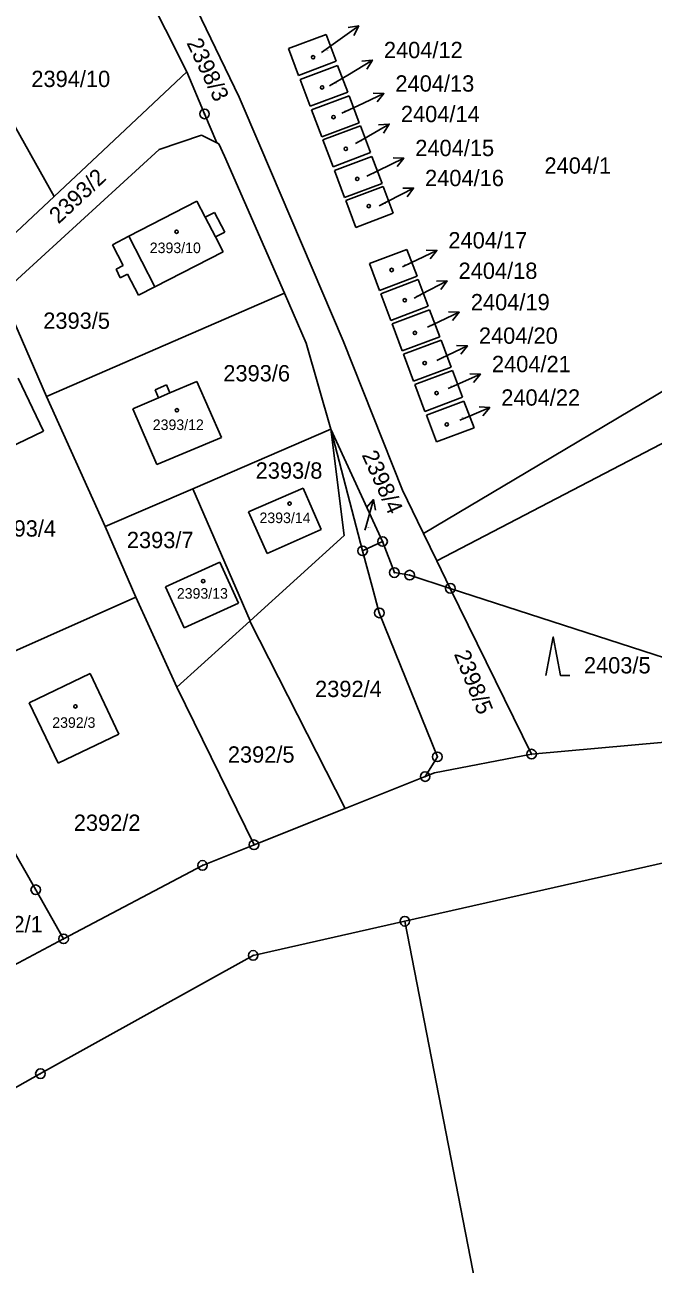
# Model space of a CAD drawing. Extents: x -736345 to -729997, y -1130177 to -1122501.
# Drawn here: x -733402.4 to -733336.9, y -1128671.7 to -1128542.6 of the extents above; entities that cross this region are included whole.
import ezdxf

# ---------------------------------------------------------------- set-up
doc = ezdxf.new("R2010")
doc.units = 0
for name, color, linetype in [('Vrstva 1', 7, 'Continuous'), ('Vrstva 16', 7, 'Continuous'), ('Vrstva 18', 7, 'Continuous'), ('Vrstva 19', 7, 'Continuous'), ('Vrstva 25', 7, 'Continuous'), ('Vrstva 4', 7, 'Continuous')]:
    doc.layers.add(name, color=color, linetype=linetype)

msp = doc.modelspace()

# ---------------------------------------------------------------- linework, layer by layer
at = {"layer": 'Vrstva 1'}
for points in [[(-733398.24, -1128512.35), (-733380.05, -1128550.11)], [(-733413.47, -1128535.16), (-733399.32, -1128560.45)], [(-733389.92, -1128538.59), (-733385.48, -1128547.47)], [(-733374.9, -1128545.04), (-733370.98, -1128543.56)], [(-733370.98, -1128543.56), (-733369.93, -1128546.36)], [(-733373.85, -1128547.83), (-733374.9, -1128545.04)], [(-733369.93, -1128546.36), (-733373.85, -1128547.83)], [(-733385.48, -1128547.47), (-733394.79, -1128556.21)], [(-733385.48, -1128547.47), (-733383.65, -1128551.84)], [(-733373.69, -1128548.25), (-733369.78, -1128546.78)], [(-733369.78, -1128546.78), (-733368.72, -1128549.57)], [(-733372.64, -1128551.05), (-733373.69, -1128548.25)], [(-733380.05, -1128550.11), (-733377.89, -1128555.15)], [(-733368.72, -1128549.57), (-733372.64, -1128551.05)], [(-733372.49, -1128551.43), (-733368.58, -1128549.96)], [(-733368.58, -1128549.96), (-733367.53, -1128552.76)], [(-733371.44, -1128554.23), (-733372.49, -1128551.43)], [(-733382.37, -1128554.84), (-733383.65, -1128551.84)], [(-733367.53, -1128552.76), (-733371.44, -1128554.23)], [(-733371.32, -1128554.54), (-733367.41, -1128553.07)], [(-733367.41, -1128553.07), (-733366.35, -1128555.88)], [(-733388.37, -1128555.56), (-733383.97, -1128554.04)], [(-733382.37, -1128554.84), (-733383.97, -1128554.04)], [(-733404.75, -1128570.57), (-733388.37, -1128555.56)], [(-733382.14, -1128554.95), (-733382.37, -1128554.84)], [(-733381.58, -1128556.24), (-733382.14, -1128554.95)], [(-733377.89, -1128555.15), (-733369.19, -1128575.5)], [(-733370.26, -1128557.35), (-733371.32, -1128554.54)], [(-733394.79, -1128556.21), (-733399.32, -1128560.45)], [(-733375.32, -1128570.54), (-733381.58, -1128556.24)], [(-733366.35, -1128555.88), (-733370.26, -1128557.35)], [(-733370.11, -1128557.75), (-733366.2, -1128556.28)], [(-733366.2, -1128556.28), (-733365.15, -1128559.09)], [(-733369.06, -1128560.56), (-733370.11, -1128557.75)], [(-733365.15, -1128559.09), (-733369.06, -1128560.56)], [(-733368.94, -1128560.87), (-733365.03, -1128559.4)], [(-733365.03, -1128559.4), (-733363.98, -1128562.2)], [(-733399.32, -1128560.45), (-733416.13, -1128576.2)], [(-733391.53, -1128564.6), (-733384.44, -1128560.93)], [(-733384.44, -1128560.93), (-733383.57, -1128562.62)], [(-733383.57, -1128562.62), (-733382.6, -1128562.12)], [(-733382.6, -1128562.12), (-733381.54, -1128564.17)], [(-733367.89, -1128563.67), (-733368.94, -1128560.87)], [(-733363.98, -1128562.2), (-733367.89, -1128563.67)], [(-733393.23, -1128565.47), (-733391.53, -1128564.6)], [(-733381.54, -1128564.17), (-733382.52, -1128564.67)], [(-733382.52, -1128564.67), (-733381.72, -1128566.22)], [(-733392.12, -1128567.64), (-733393.23, -1128565.47)], [(-733366.47, -1128567.44), (-733362.56, -1128565.97)], [(-733362.56, -1128565.97), (-733361.5, -1128568.77)], [(-733381.72, -1128566.22), (-733388.83, -1128569.87)], [(-733392.87, -1128568.03), (-733392.12, -1128567.64)], [(-733392.42, -1128568.92), (-733392.87, -1128568.03)], [(-733391.67, -1128568.53), (-733392.42, -1128568.92)], [(-733390.53, -1128570.74), (-733391.67, -1128568.53)], [(-733365.42, -1128570.24), (-733366.47, -1128567.44)], [(-733388.83, -1128569.87), (-733390.53, -1128570.74)], [(-733361.5, -1128568.77), (-733365.42, -1128570.24)], [(-733365.29, -1128570.58), (-733361.38, -1128569.11)], [(-733361.38, -1128569.11), (-733360.33, -1128571.89)], [(-733404.75, -1128570.57), (-733400.11, -1128581.28)], [(-733400.11, -1128581.28), (-733375.32, -1128570.54)], [(-733373.05, -1128575.72), (-733375.32, -1128570.54)], [(-733364.24, -1128573.36), (-733365.29, -1128570.58)], [(-733360.33, -1128571.89), (-733364.24, -1128573.36)], [(-733364.11, -1128573.73), (-733360.19, -1128572.26)], [(-733360.19, -1128572.26), (-733359.14, -1128575.06)], [(-733363.05, -1128576.53), (-733364.11, -1128573.73)], [(-733359.14, -1128575.06), (-733363.05, -1128576.53)], [(-733325.63, -1128574.64), (-733350.15, -1128589.23)], [(-733370.47, -1128584.71), (-733373.05, -1128575.72)], [(-733369.19, -1128575.5), (-733363.03, -1128591.07)], [(-733362.91, -1128576.9), (-733359, -1128575.43)], [(-733359, -1128575.43), (-733357.95, -1128578.23)], [(-733361.86, -1128579.7), (-733362.91, -1128576.9)], [(-733357.95, -1128578.23), (-733361.86, -1128579.7)], [(-733361.73, -1128580.05), (-733357.82, -1128578.58)], [(-733357.82, -1128578.58), (-733356.76, -1128581.37)], [(-733403.05, -1128579.38), (-733400.43, -1128584.91)], [(-733388.8, -1128580.61), (-733387.6, -1128580.09)], [(-733387.6, -1128580.09), (-733387.25, -1128580.92)], [(-733387.25, -1128580.92), (-733384.45, -1128579.72)], [(-733384.45, -1128579.72), (-733381.89, -1128585.56)], [(-733360.68, -1128582.85), (-733361.73, -1128580.05)], [(-733359.44, -1128598.43), (-733322.85, -1128579.35)], [(-733400.11, -1128581.28), (-733394.01, -1128594.85)], [(-733391.1, -1128582.57), (-733388.45, -1128581.43)], [(-733388.45, -1128581.43), (-733388.8, -1128580.61)], [(-733356.76, -1128581.37), (-733360.68, -1128582.85)], [(-733388.6, -1128588.4), (-733391.1, -1128582.57)], [(-733360.53, -1128583.24), (-733356.62, -1128581.77)], [(-733356.62, -1128581.77), (-733355.57, -1128584.56)], [(-733359.48, -1128586.03), (-733360.53, -1128583.24)], [(-733400.43, -1128584.91), (-733407.81, -1128588.46)], [(-733384.86, -1128590.91), (-733370.47, -1128584.71)], [(-733367.18, -1128597.38), (-733370.47, -1128584.71)], [(-733370.47, -1128584.71), (-733369.11, -1128595.78)], [(-733365.1, -1128596.41), (-733370.47, -1128584.71)], [(-733355.57, -1128584.56), (-733359.48, -1128586.03)], [(-733381.89, -1128585.56), (-733388.6, -1128588.4)], [(-733360.83, -1128595.58), (-733350.15, -1128589.23)], [(-733394.01, -1128594.85), (-733384.86, -1128590.91)], [(-733378.88, -1128604.66), (-733384.86, -1128590.91)], [(-733373.37, -1128590.85), (-733379.07, -1128593.32)], [(-733371.5, -1128595.16), (-733373.37, -1128590.85)], [(-733363.03, -1128591.07), (-733361.46, -1128594.29)], [(-733377.12, -1128597.67), (-733379.07, -1128593.32)], [(-733361.46, -1128594.29), (-733360.83, -1128595.58)], [(-733394.01, -1128594.85), (-733390.79, -1128602.22)], [(-733377.12, -1128597.67), (-733371.5, -1128595.16)], [(-733360.83, -1128595.58), (-733359.44, -1128598.43)], [(-733378.88, -1128604.66), (-733369.11, -1128595.78)], [(-733365.1, -1128596.41), (-733367.18, -1128597.38)], [(-733363.87, -1128599.65), (-733365.1, -1128596.41)], [(-733366.18, -1128601.1), (-733367.18, -1128597.38)], [(-733387.73, -1128601.12), (-733382.06, -1128598.55)], [(-733380.11, -1128602.85), (-733382.06, -1128598.55)], [(-733359.44, -1128598.43), (-733358.04, -1128601.29)], [(-733362.27, -1128599.91), (-733363.87, -1128599.65)], [(-733358.04, -1128601.29), (-733362.27, -1128599.91)], [(-733387.73, -1128601.12), (-733385.78, -1128605.42)], [(-733365.44, -1128603.85), (-733366.18, -1128601.1)], [(-733314.46, -1128615.4), (-733358.04, -1128601.29)], [(-733358.04, -1128601.29), (-733349.57, -1128618.57)], [(-733404.45, -1128608.28), (-733390.79, -1128602.22)], [(-733386.52, -1128611.6), (-733390.79, -1128602.22)], [(-733385.78, -1128605.42), (-733380.11, -1128602.85)], [(-733378.93, -1128604.71), (-733386.52, -1128611.6)], [(-733378.88, -1128604.66), (-733378.93, -1128604.71)], [(-733369, -1128624.24), (-733378.93, -1128604.71)], [(-733359.39, -1128618.85), (-733365.44, -1128603.85)], [(-733401.92, -1128613.23), (-733395.56, -1128610.15)], [(-733395.56, -1128610.15), (-733392.56, -1128616.49)], [(-733378.49, -1128628.02), (-733386.52, -1128611.6)], [(-733398.89, -1128619.5), (-733401.92, -1128613.23)], [(-733349.57, -1128618.57), (-733314.46, -1128615.4)], [(-733392.56, -1128616.49), (-733398.89, -1128619.5)], [(-733360.66, -1128620.91), (-733359.39, -1128618.85)], [(-733349.57, -1128618.57), (-733359.69, -1128620.52)], [(-733360.66, -1128620.91), (-733369, -1128624.24)], [(-733360.66, -1128620.91), (-733359.69, -1128620.52)], [(-733406.66, -1128623.21), (-733401.23, -1128632.71)], [(-733378.49, -1128628.02), (-733369, -1128624.24)], [(-733378.49, -1128628.02), (-733383.86, -1128630.17)], [(-733362.78, -1128635.99), (-733331.65, -1128628.96)], [(-733398.33, -1128637.82), (-733383.86, -1128630.17)], [(-733398.33, -1128637.82), (-733401.23, -1128632.71)], [(-733378.58, -1128639.55), (-733362.78, -1128635.99)], [(-733337.74, -1128764.66), (-733362.78, -1128635.99)], [(-733398.33, -1128637.82), (-733405.16, -1128641.43)], [(-733400.74, -1128651.87), (-733378.58, -1128639.55)], [(-733400.74, -1128651.87), (-733445.33, -1128677.04)]]:
    msp.add_lwpolyline(points, dxfattribs=at)
at = {"layer": 'Vrstva 16'}
for points in [[(-733371.45, -1128545.44), (-733370.01, -1128544.41)], [(-733370.61, -1128548.93), (-733368.72, -1128547.79)], [(-733369.33, -1128551.76), (-733367.68, -1128550.99)], [(-733367.92, -1128554.94), (-733366.99, -1128554.4)], [(-733366.73, -1128558.34), (-733365.58, -1128557.77)], [(-733365.44, -1128561.42), (-733364.53, -1128560.95)], [(-733363.02, -1128567.78), (-733362.14, -1128567.36)], [(-733361.82, -1128571.05), (-733361.03, -1128570.64)], [(-733360.41, -1128574.06), (-733359.82, -1128573.78)], [(-733359.44, -1128577.55), (-733358.96, -1128577.31)], [(-733358.25, -1128580.46), (-733357.64, -1128580.19)], [(-733357.06, -1128583.77), (-733356.69, -1128583.62)], [(-733366.93, -1128595.24), (-733366.84, -1128594.92)]]:
    msp.add_lwpolyline(points, dxfattribs=at)
at = {"layer": 'Vrstva 25'}
for points in [[(-733370.01, -1128544.41), (-733367.571, -1128542.664)], [(-733368.675, -1128542.84), (-733367.571, -1128542.664), (-733368.093, -1128543.653)], [(-733368.72, -1128547.79), (-733366.154, -1128546.236)], [(-733367.269, -1128546.327), (-733366.154, -1128546.236), (-733366.751, -1128547.182)], [(-733367.68, -1128550.99), (-733364.962, -1128549.723)], [(-733366.079, -1128549.692), (-733364.962, -1128549.723), (-733365.657, -1128550.598)], [(-733366.99, -1128554.4), (-733364.392, -1128552.9)], [(-733365.508, -1128552.967), (-733364.392, -1128552.9), (-733365.008, -1128553.834)], [(-733365.58, -1128557.77), (-733362.891, -1128556.441)], [(-733364.009, -1128556.436), (-733362.891, -1128556.441), (-733363.566, -1128557.333)], [(-733364.53, -1128560.95), (-733361.865, -1128559.575)], [(-733362.983, -1128559.589), (-733361.865, -1128559.575), (-733362.524, -1128560.478)], [(-733362.14, -1128567.36), (-733359.435, -1128566.064)], [(-733360.553, -1128566.045), (-733359.435, -1128566.064), (-733360.121, -1128566.947)], [(-733361.03, -1128570.64), (-733358.374, -1128569.246)], [(-733359.492, -1128569.268), (-733358.374, -1128569.246), (-733359.027, -1128570.154)], [(-733358.219, -1128572.482), (-733357.102, -1128572.513), (-733357.797, -1128573.388)], [(-733359.82, -1128573.78), (-733357.102, -1128572.513)], [(-733358.96, -1128577.31), (-733356.262, -1128576)], [(-733357.38, -1128575.987), (-733356.262, -1128576), (-733356.943, -1128576.887)], [(-733356.019, -1128578.917), (-733354.902, -1128578.966), (-733355.611, -1128579.83)], [(-733357.64, -1128580.19), (-733354.902, -1128578.966)], [(-733356.69, -1128583.62), (-733353.925, -1128582.458)], [(-733355.041, -1128582.385), (-733353.925, -1128582.458), (-733354.653, -1128583.306)], [(-733366.84, -1128594.92), (-733366.029, -1128592.032)], [(-733366.781, -1128592.86), (-733366.029, -1128592.032), (-733365.818, -1128593.13)], [(-733348.07, -1128610.36), (-733347.32, -1128606.36), (-733346.57, -1128610.36), (-733345.57, -1128610.36)]]:
    msp.add_lwpolyline(points, dxfattribs=at)
for centre, radius in [((-733372.33, -1128545.94), 0.175), ((-733371.4, -1128549.08), 0.175), ((-733383.65, -1128551.84), 0.5), ((-733383.65, -1128551.84), 0.032), ((-733370.21, -1128552.17), 0.175), ((-733368.93, -1128555.48), 0.175), ((-733367.73, -1128558.62), 0.175), ((-733366.54, -1128561.45), 0.175), ((-733386.56, -1128564.12), 0.175), ((-733364.15, -1128568.11), 0.175), ((-733362.78, -1128571.27), 0.175), ((-733361.73, -1128574.67), 0.175), ((-733360.71, -1128577.81), 0.175), ((-733359.47, -1128580.94), 0.175), ((-733386.52, -1128582.73), 0.175), ((-733358.41, -1128584.21), 0.175), ((-733374.78, -1128592.46), 0.175), ((-733367.18, -1128597.38), 0.5), ((-733365.1, -1128596.41), 0.5), ((-733365.1, -1128596.41), 0.032), ((-733367.18, -1128597.38), 0.032), ((-733363.87, -1128599.65), 0.5), ((-733362.27, -1128599.91), 0.5), ((-733383.79, -1128600.54), 0.175), ((-733363.87, -1128599.65), 0.032), ((-733362.27, -1128599.91), 0.032), ((-733358.04, -1128601.29), 0.5), ((-733358.04, -1128601.29), 0.032), ((-733365.44, -1128603.85), 0.5), ((-733365.44, -1128603.85), 0.032), ((-733397.1, -1128613.59), 0.175), ((-733359.39, -1128618.85), 0.5), ((-733359.39, -1128618.85), 0.032), ((-733349.57, -1128618.57), 0.5), ((-733349.57, -1128618.57), 0.032), ((-733360.66, -1128620.91), 0.5), ((-733360.66, -1128620.91), 0.032), ((-733378.49, -1128628.02), 0.5), ((-733378.49, -1128628.02), 0.032), ((-733383.86, -1128630.17), 0.5), ((-733383.86, -1128630.17), 0.032), ((-733401.23, -1128632.71), 0.5), ((-733401.23, -1128632.71), 0.032), ((-733362.78, -1128635.99), 0.5), ((-733362.78, -1128635.99), 0.032), ((-733398.33, -1128637.82), 0.5), ((-733398.33, -1128637.82), 0.032), ((-733378.58, -1128639.55), 0.5), ((-733378.58, -1128639.55), 0.032), ((-733400.74, -1128651.87), 0.5), ((-733400.74, -1128651.87), 0.032)]:
    msp.add_circle(centre, radius, dxfattribs=at)
at = {"layer": 'Vrstva 4'}
for points in [[(-733383.57, -1128562.62), (-733382.52, -1128564.67)], [(-733388.83, -1128569.87), (-733391.53, -1128564.6)], [(-733388.45, -1128581.43), (-733387.25, -1128580.92)]]:
    msp.add_lwpolyline(points, dxfattribs=at)

# ---------------------------------------------------------------- texts
at = {"layer": 'Vrstva 16'}
for s, p in [('2404/12', (-733364.96, -1128546.03)), ('2404/13', (-733363.76, -1128549.52)), ('2404/14', (-733363.19, -1128552.7)), ('2404/15', (-733361.69, -1128556.24)), ('2404/16', (-733360.67, -1128559.37)), ('2404/17', (-733358.24, -1128565.86)), ('2404/18', (-733357.18, -1128569.04)), ('2404/19', (-733355.9, -1128572.31)), ('2404/20', (-733355.06, -1128575.8)), ('2404/21', (-733353.7, -1128578.76)), ('2404/22', (-733352.73, -1128582.25))]:
    msp.add_text(s, height=1.7, dxfattribs=at).set_placement(p)
msp.add_text('2398/4', height=1.7, rotation=294.20234, dxfattribs=at).set_placement((-733367.296, -1128587.37))
at = {"layer": 'Vrstva 18'}
for s, rotation, p in [('2398/3', 295.50235, (-733385.554, -1128544.434)), ('2393/2', 43.00034, (-733398.861, -1128563.378)), ('2398/5', 291.80232, (-733357.681, -1128608.131))]:
    msp.add_text(s, height=1.7, rotation=rotation, dxfattribs=at).set_placement(p)
for s, height, p in [('2394/10', 1.7, (-733401.69, -1128549.04)), ('2404/1', 1.7, (-733348.23, -1128558.07)), ('2393/5', 1.7, (-733400.45, -1128574.24)), ('2393/6', 1.7, (-733381.69, -1128579.72)), ('2393/8', 1.7, (-733378.32, -1128589.86)), ('2393/4', 1.7, (-733406.07, -1128595.9)), ('2393/7', 1.7, (-733391.74, -1128597.1)), ('2398/4', 0.1, (-733366.73, -1128595.04)), ('2403/5', 1.7, (-733344.12, -1128610.16)), ('2392/4', 1.7, (-733372.13, -1128612.62)), ('2392/5', 1.7, (-733381.22, -1128619.46)), ('2392/2', 1.7, (-733397.27, -1128626.57)), ('2392/1', 1.7, (-733407.45, -1128637.14))]:
    msp.add_text(s, height=height, dxfattribs=at).set_placement(p)
at = {"layer": 'Vrstva 19'}
for s, height, p in [('2404/11', 0.1, (-733371.25, -1128545.24)), ('2404/12', 0.1, (-733370.41, -1128548.73)), ('2404/13', 0.1, (-733369.13, -1128551.56)), ('2404/14', 0.1, (-733367.72, -1128554.74)), ('2404/15', 0.1, (-733366.53, -1128558.14)), ('2404/16', 0.1, (-733365.24, -1128561.22)), ('2393/10', 1.1, (-733389.35, -1128566.35)), ('2404/17', 0.1, (-733362.82, -1128567.58)), ('2404/18', 0.1, (-733361.62, -1128570.85)), ('2404/19', 0.1, (-733360.21, -1128573.86)), ('2404/20', 0.1, (-733359.24, -1128577.35)), ('2404/21', 0.1, (-733358.05, -1128580.26)), ('2393/12', 1.1, (-733389.04, -1128584.79)), ('2404/22', 0.1, (-733356.86, -1128583.57)), ('2393/14', 1.1, (-733377.92, -1128594.49)), ('2393/13', 1.1, (-733386.53, -1128602.37)), ('2392/3', 1.1, (-733399.51, -1128615.83))]:
    msp.add_text(s, height=height, dxfattribs=at).set_placement(p)

doc.saveas('drawing.dxf')
